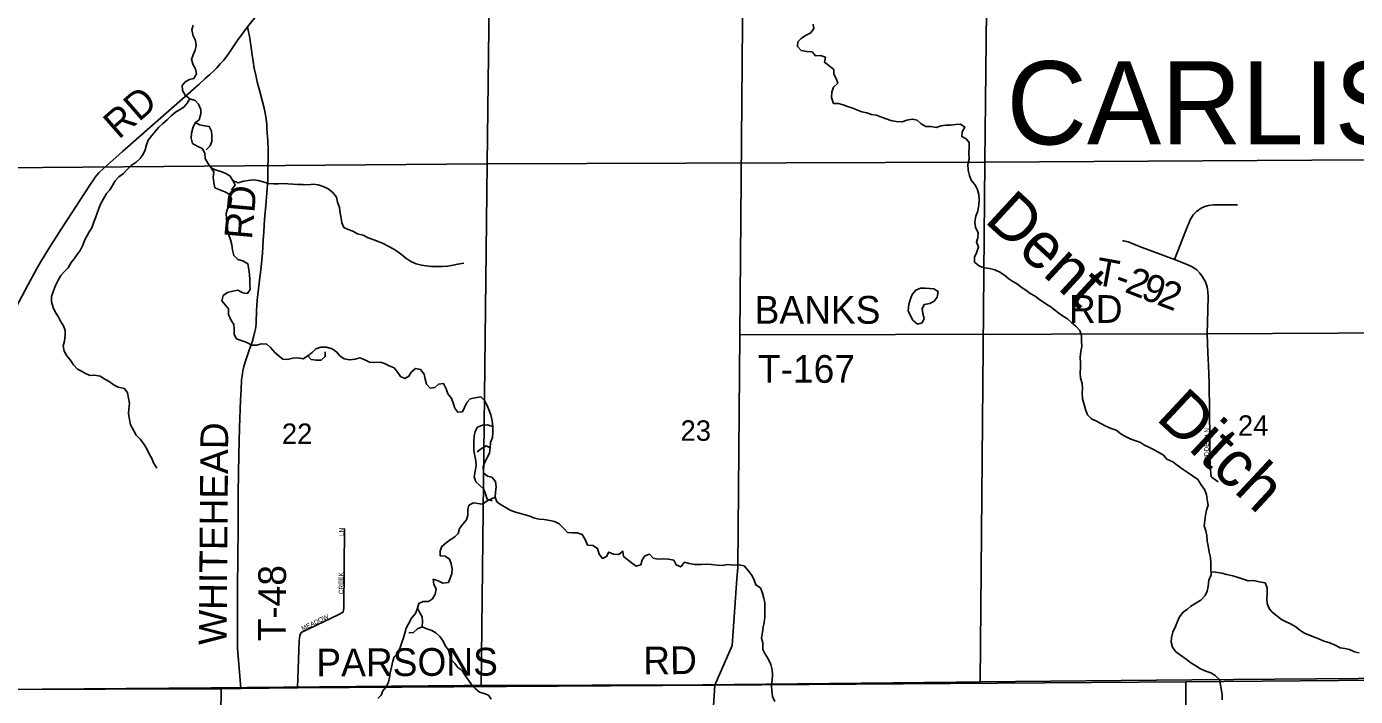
# Model space of a CAD drawing. Extents: x 1857828 to 2277390, y 930619 to 1324581.
# Drawn here: x 2065754 to 2080113, y 1193051 to 1200295 of the extents above; entities that cross this region are included whole.
import ezdxf

# ---------------------------------------------------------------- set-up
doc = ezdxf.new("R2010")
doc.units = 0
for name, color, linetype in [('GM_X_County_Road', 7, 'Continuous'), ('GM_X_County_Road_Text', 7, 'Continuous'), ('GM_X_Minor_Lake', 7, 'Continuous'), ('GM_X_Minor_River', 7, 'Continuous'), ('GM_X_Minor_River_Text', 7, 'Continuous'), ('GM_X_Section', 7, 'Continuous'), ('GM_X_Section_Text', 7, 'Continuous'), ('GM_X_State_Route', 7, 'Continuous'), ('GM_X_Township', 7, 'Continuous'), ('GM_X_Township_Road', 7, 'Continuous'), ('GM_X_Township_Road_Text', 7, 'Continuous'), ('GM_X_Township_Subdivision', 7, 'Continuous'), ('GM_X_Township_Subdivision_Text', 7, 'Continuous'), ('GM_X_Township_Text', 7, 'Continuous')]:
    doc.layers.add(name, color=color, linetype=linetype)

msp = doc.modelspace()

# ---------------------------------------------------------------- linework, layer by layer
at = {"layer": 'GM_X_County_Road'}
for points in [[(2065642, 1197261), (2065772, 1197505), (2065862, 1197672), (2065906, 1197746), (2065994, 1197895), (2066128, 1198105), (2066249, 1198292), (2066377, 1198488), (2066452, 1198601), (2066476, 1198637), (2066497, 1198667), (2066513, 1198687), (2066535, 1198712), (2066588, 1198764), (2066650, 1198819), (2066791, 1198944), (2067614, 1199670), (2067685, 1199733), (2067735, 1199776), (2067775, 1199814), (2067810, 1199848), (2067850, 1199895), (2067887, 1199931), (2067935, 1200000), (2068028, 1200141), (2068079, 1200211), (2068140, 1200292), (2068259, 1200439)], [(2073191, 1193174), (2078281, 1193208), (2084054, 1193261)], [(2067799, 1179486), (2067769, 1185012), (2067783, 1187706), (2067856, 1193135)], [(2067856, 1193135), (2068071, 1193137), (2068682, 1193144), (2073191, 1193174)]]:
    msp.add_lwpolyline(points, dxfattribs=at)
at = {"layer": 'GM_X_Minor_Lake'}
for points in [[(2075464, 1197467), (2075414, 1197465), (2075362, 1197444), (2075322, 1197398), (2075301, 1197340), (2075287, 1197291), (2075281, 1197221), (2075301, 1197175), (2075332, 1197121), (2075380, 1197077), (2075430, 1197091), (2075454, 1197137), (2075438, 1197194), (2075432, 1197244)], [(2075464, 1197467), (2075414, 1197465), (2075362, 1197444), (2075322, 1197398), (2075301, 1197340), (2075287, 1197291), (2075281, 1197221), (2075301, 1197175), (2075332, 1197121), (2075380, 1197077), (2075430, 1197091), (2075454, 1197137), (2075438, 1197194), (2075431, 1197246)], [(2075432, 1197244), (2075455, 1197290), (2075515, 1197300), (2075563, 1197327), (2075593, 1197369), (2075603, 1197430), (2075557, 1197459), (2075464, 1197467)], [(2075432, 1197244), (2075455, 1197290), (2075515, 1197300), (2075563, 1197327), (2075593, 1197369), (2075603, 1197430), (2075557, 1197459), (2075464, 1197467)]]:
    msp.add_lwpolyline(points, dxfattribs=at)
at = {"layer": 'GM_X_Minor_River'}
for points in [[(2067556, 1200310), (2067540, 1200260), (2067556, 1200194), (2067578, 1200144), (2067586, 1200090), (2067576, 1200040), (2067556, 1199990), (2067535, 1199940), (2067555, 1199881), (2067581, 1199837), (2067591, 1199783), (2067563, 1199733), (2067513, 1199723), (2067469, 1199697), (2067437, 1199657), (2067439, 1199603), (2067467, 1199553), (2067520, 1199515), (2067576, 1199495), (2067612, 1199455), (2067636, 1199400), (2067636, 1199350)], [(2074254, 1200323), (2074262, 1200273), (2074228, 1200228), (2074170, 1200200), (2074124, 1200167), (2074090, 1200129), (2074084, 1200079), (2074123, 1200035), (2074185, 1200027), (2074243, 1200021), (2074279, 1199979), (2074333, 1199984), (2074386, 1199964), (2074378, 1199910), (2074424, 1199876), (2074477, 1199832), (2074479, 1199782), (2074501, 1199734), (2074519, 1199683), (2074473, 1199639), (2074456, 1199585), (2074452, 1199528), (2074474, 1199464), (2074526, 1199464)], [(2067520, 1199515), (2067488, 1199466), (2067452, 1199424), (2067408, 1199394), (2067364, 1199368), (2067318, 1199330), (2067274, 1199286), (2067226, 1199248), (2067178, 1199203), (2067146, 1199163), (2067108, 1199117), (2067067, 1199067), (2067051, 1199017), (2067037, 1198963), (2067015, 1198916), (2066981, 1198868), (2066939, 1198830), (2066883, 1198792), (2066839, 1198746), (2066803, 1198708), (2066751, 1198669), (2066713, 1198627), (2066682, 1198577), (2066654, 1198529), (2066616, 1198489), (2066584, 1198433), (2066556, 1198381), (2066534, 1198328), (2066518, 1198278), (2066500, 1198226), (2066478, 1198174), (2066459, 1198118), (2066429, 1198074), (2066405, 1198029), (2066381, 1197983), (2066361, 1197931), (2066333, 1197875), (2066299, 1197829), (2066269, 1197783), (2066235, 1197745), (2066202, 1197688), (2066162, 1197642), (2066126, 1197604), (2066096, 1197552), (2066066, 1197494), (2066044, 1197436), (2066024, 1197375), (2066022, 1197317), (2066043, 1197257), (2066067, 1197203), (2066095, 1197161), (2066121, 1197111), (2066153, 1197059), (2066171, 1197009), (2066171, 1196957), (2066163, 1196894), (2066150, 1196842), (2066160, 1196786), (2066190, 1196736), (2066226, 1196690), (2066260, 1196636), (2066304, 1196592), (2066348, 1196568), (2066392, 1196542), (2066440, 1196522), (2066492, 1196524), (2066550, 1196514), (2066598, 1196482), (2066648, 1196458), (2066699, 1196416), (2066745, 1196394), (2066813, 1196382), (2066843, 1196336), (2066857, 1196276), (2066865, 1196218), (2066859, 1196162), (2066857, 1196108), (2066867, 1196047), (2066876, 1195987), (2066914, 1195925), (2066938, 1195877), (2066980, 1195833), (2067016, 1195787), (2067054, 1195729), (2067080, 1195675), (2067106, 1195625), (2067127, 1195577), (2067161, 1195519)], [(2074526, 1199464), (2074577, 1199449), (2074625, 1199431), (2074673, 1199417), (2074725, 1199395), (2074778, 1199375), (2074834, 1199362), (2074884, 1199346), (2074938, 1199336), (2074992, 1199316), (2075041, 1199299), (2075093, 1199279), (2075151, 1199267), (2075215, 1199265), (2075267, 1199284), (2075325, 1199294), (2075377, 1199282), (2075420, 1199244), (2075470, 1199214), (2075524, 1199213), (2075584, 1199205), (2075638, 1199221), (2075688, 1199230), (2075741, 1199230), (2075797, 1199236), (2075847, 1199241), (2075893, 1199207), (2075865, 1199156), (2075859, 1199106), (2075906, 1199082), (2075938, 1199042), (2075940, 1198988), (2075936, 1198926), (2075939, 1198861), (2075925, 1198807), (2075927, 1198743), (2075942, 1198683), (2075960, 1198635), (2076008, 1198575), (2076031, 1198528), (2076045, 1198480), (2076049, 1198422), (2076045, 1198368), (2076032, 1198300), (2076012, 1198245), (2076000, 1198185), (2076009, 1198123), (2076037, 1198067), (2076035, 1198012), (2076019, 1197962), (2076040, 1197912), (2076020, 1197848), (2075996, 1197801), (2075998, 1197747), (2076051, 1197705), (2076107, 1197687), (2076161, 1197678), (2076217, 1197666), (2076271, 1197640), (2076322, 1197606), (2076370, 1197568), (2076412, 1197540), (2076459, 1197512), (2076503, 1197478), (2076553, 1197445), (2076597, 1197407), (2076652, 1197381), (2076702, 1197341), (2076796, 1197279)], [(2067636, 1199350), (2067620, 1199288), (2067578, 1199258), (2067556, 1199212), (2067536, 1199144), (2067533, 1199090), (2067547, 1199031), (2067599, 1199003), (2067653, 1198975), (2067681, 1198927), (2067685, 1198867), (2067711, 1198817), (2067747, 1198769), (2067779, 1198719), (2067772, 1198667), (2067776, 1198609), (2067790, 1198553), (2067844, 1198529), (2067898, 1198507), (2067952, 1198479), (2067970, 1198427), (2067958, 1198370), (2067924, 1198324), (2067912, 1198272), (2067913, 1198216), (2067921, 1198154), (2067927, 1198096), (2067939, 1198042), (2067957, 1197990), (2067971, 1197935), (2067979, 1197879), (2067993, 1197821), (2068036, 1197775), (2068092, 1197763), (2068144, 1197731), (2068154, 1197669), (2068164, 1197615), (2068168, 1197559), (2068168, 1197503), (2068170, 1197453), (2068142, 1197410), (2068092, 1197416), (2068038, 1197444), (2067984, 1197434), (2067924, 1197420), (2067880, 1197386), (2067863, 1197328), (2067903, 1197284), (2067937, 1197242), (2067937, 1197182), (2067961, 1197123), (2067993, 1197073), (2067997, 1197023), (2067997, 1196967), (2068024, 1196917), (2068074, 1196899), (2068134, 1196877), (2068190, 1196851), (2068240, 1196849), (2068294, 1196863), (2068350, 1196859), (2068390, 1196825), (2068436, 1196771), (2068484, 1196731), (2068524, 1196699), (2068574, 1196695), (2068630, 1196711), (2068686, 1196712), (2068744, 1196702), (2068794, 1196734), (2068840, 1196770), (2068878, 1196810), (2068934, 1196828), (2068996, 1196828), (2069058, 1196812), (2069106, 1196776), (2069140, 1196734), (2069186, 1196702), (2069246, 1196690), (2069304, 1196700), (2069356, 1196714), (2069410, 1196692), (2069460, 1196666), (2069514, 1196663), (2069574, 1196667), (2069622, 1196651), (2069674, 1196627), (2069726, 1196605), (2069765, 1196553), (2069795, 1196511), (2069841, 1196489), (2069885, 1196513), (2069911, 1196557), (2069955, 1196597), (2070011, 1196587), (2070049, 1196535), (2070063, 1196481), (2070075, 1196427), (2070115, 1196385), (2070167, 1196391), (2070205, 1196429)], [(2067578, 1199258), (2067624, 1199234), (2067676, 1199222), (2067726, 1199216), (2067752, 1199164), (2067756, 1199114), (2067757, 1199052), (2067737, 1199004), (2067695, 1198963)], [(2067747, 1198769), (2067791, 1198745), (2067853, 1198729), (2067901, 1198711), (2067950, 1198681), (2067984, 1198629), (2068008, 1198579), (2067968, 1198529)], [(2067984, 1198629), (2068038, 1198607), (2068100, 1198625), (2068150, 1198631), (2068208, 1198637), (2068258, 1198629), (2068312, 1198616), (2068370, 1198598), (2068426, 1198594), (2068478, 1198594), (2068528, 1198598), (2068578, 1198596), (2068632, 1198592), (2068686, 1198588), (2068742, 1198586), (2068800, 1198584), (2068852, 1198592), (2068904, 1198584), (2068960, 1198566), (2069014, 1198542), (2069062, 1198500), (2069102, 1198452), (2069114, 1198396), (2069134, 1198338), (2069141, 1198276), (2069153, 1198222), (2069161, 1198172), (2069181, 1198124), (2069229, 1198100), (2069279, 1198082), (2069331, 1198054), (2069393, 1198038), (2069447, 1198012), (2069505, 1197990), (2069553, 1197972), (2069607, 1197950), (2069661, 1197922), (2069724, 1197888), (2069766, 1197858), (2069810, 1197826), (2069852, 1197790), (2069906, 1197754), (2069964, 1197730), (2070022, 1197714), (2070072, 1197708), (2070128, 1197700), (2070184, 1197700), (2070248, 1197700), (2070304, 1197704), (2070362, 1197714), (2070414, 1197726), (2070478, 1197738)], [(2076796, 1197279), (2076813, 1197271), (2076861, 1197231), (2076907, 1197197), (2076949, 1197168), (2077002, 1197134), (2077050, 1197090), (2077094, 1197056), (2077135, 1197010), (2077153, 1196956), (2077155, 1196897), (2077156, 1196837), (2077148, 1196781), (2077140, 1196721), (2077142, 1196658), (2077141, 1196604), (2077139, 1196552), (2077141, 1196492), (2077159, 1196434), (2077166, 1196383), (2077162, 1196333), (2077164, 1196269), (2077181, 1196209), (2077195, 1196155), (2077217, 1196096), (2077260, 1196054), (2077314, 1196029), (2077362, 1196003), (2077418, 1195973), (2077473, 1195947), (2077529, 1195929)], [(2068794, 1196734), (2068830, 1196696), (2068884, 1196688), (2068938, 1196688), (2068982, 1196726), (2068982, 1196778)], [(2070205, 1196429), (2070261, 1196435), (2070287, 1196379), (2070305, 1196323), (2070341, 1196279), (2070365, 1196227), (2070382, 1196167), (2070414, 1196124), (2070464, 1196129), (2070488, 1196175), (2070513, 1196229), (2070547, 1196269), (2070603, 1196281), (2070663, 1196293), (2070703, 1196253), (2070730, 1196199), (2070754, 1196143), (2070770, 1196095), (2070786, 1196033), (2070794, 1195971), (2070794, 1195907), (2070790, 1195852), (2070768, 1195796), (2070765, 1195738), (2070755, 1195686), (2070733, 1195640), (2070707, 1195586), (2070687, 1195533), (2070693, 1195471), (2070733, 1195435), (2070783, 1195421), (2070823, 1195375), (2070830, 1195315), (2070822, 1195259), (2070816, 1195205), (2070834, 1195157), (2070874, 1195127), (2070926, 1195097), (2070978, 1195065), (2071038, 1195045), (2071090, 1195031), (2071142, 1195015), (2071192, 1194999), (2071242, 1194979), (2071292, 1194969), (2071348, 1194965), (2071408, 1194955), (2071458, 1194943), (2071509, 1194919), (2071561, 1194869), (2071599, 1194825)], [(2070794, 1195971), (2070734, 1195989), (2070680, 1195983), (2070628, 1195964), (2070602, 1195916), (2070592, 1195866), (2070586, 1195808), (2070587, 1195758), (2070587, 1195706), (2070597, 1195652), (2070607, 1195600), (2070613, 1195545), (2070603, 1195489), (2070591, 1195427), (2070609, 1195373), (2070649, 1195337), (2070692, 1195297), (2070712, 1195241), (2070732, 1195185), (2070784, 1195165)], [(2077529, 1195929), (2077577, 1195891), (2077621, 1195866), (2077688, 1195834), (2077740, 1195814), (2077790, 1195796), (2077834, 1195768), (2077889, 1195742), (2077939, 1195717), (2077995, 1195685), (2078039, 1195659), (2078076, 1195617), (2078140, 1195587), (2078188, 1195553), (2078253, 1195505), (2078295, 1195477), (2078353, 1195436), (2078409, 1195398), (2078446, 1195340), (2078482, 1195290), (2078504, 1195236), (2078513, 1195177), (2078521, 1195121), (2078503, 1195065), (2078494, 1195010), (2078486, 1194952), (2078478, 1194896), (2078496, 1194842), (2078507, 1194792), (2078511, 1194729), (2078523, 1194679), (2078534, 1194611), (2078548, 1194555), (2078550, 1194493), (2078550, 1194434), (2078553, 1194366), (2078531, 1194308), (2078521, 1194239), (2078510, 1194189), (2078488, 1194143), (2078444, 1194094), (2078388, 1194060), (2078336, 1194029), (2078298, 1193995), (2078252, 1193963), (2078214, 1193912), (2078192, 1193862), (2078169, 1193806), (2078141, 1193745), (2078127, 1193689), (2078121, 1193637), (2078138, 1193584), (2078174, 1193534), (2078224, 1193497), (2078285, 1193455), (2078335, 1193413), (2078389, 1193383), (2078439, 1193349), (2078496, 1193325), (2078552, 1193305), (2078598, 1193278), (2078647, 1193230), (2078657, 1193173), (2078665, 1193117), (2078673, 1193065), (2078674, 1193015)], [(2070765, 1195738), (2070719, 1195762), (2070665, 1195730), (2070623, 1195696)], [(2070816, 1195205), (2070732, 1195167), (2070682, 1195132), (2070632, 1195138), (2070582, 1195146), (2070532, 1195118), (2070524, 1195068), (2070522, 1195012), (2070508, 1194960), (2070468, 1194914), (2070431, 1194868), (2070417, 1194815), (2070383, 1194777), (2070333, 1194745), (2070287, 1194711), (2070243, 1194671), (2070223, 1194625), (2070225, 1194571), (2070277, 1194569), (2070325, 1194537), (2070343, 1194486), (2070352, 1194430), (2070348, 1194378), (2070332, 1194330), (2070312, 1194284), (2070252, 1194276), (2070200, 1194302), (2070148, 1194318), (2070154, 1194262), (2070180, 1194214), (2070170, 1194157), (2070142, 1194105), (2070096, 1194077), (2070040, 1194077), (2069992, 1194057), (2069980, 1194007), (2069957, 1193947), (2069913, 1193896), (2069881, 1193838), (2069857, 1193790), (2069841, 1193736), (2069827, 1193686), (2069809, 1193636), (2069791, 1193580), (2069770, 1193525), (2069726, 1193479), (2069712, 1193431), (2069696, 1193367), (2069682, 1193307), (2069676, 1193255), (2069664, 1193204), (2069638, 1193156), (2069604, 1193112), (2069585, 1193066), (2069551, 1193028)], [(2071599, 1194825), (2071654, 1194819), (2071704, 1194820), (2071756, 1194802), (2071789, 1194750), (2071817, 1194688), (2071873, 1194684), (2071924, 1194652), (2071942, 1194588), (2071976, 1194544), (2072022, 1194564), (2072046, 1194613), (2072096, 1194591), (2072154, 1194587), (2072196, 1194623), (2072203, 1194565), (2072251, 1194529), (2072291, 1194495), (2072342, 1194461), (2072392, 1194474), (2072407, 1194530), (2072435, 1194572), (2072487, 1194589), (2072526, 1194547), (2072578, 1194537), (2072638, 1194539), (2072690, 1194534), (2072748, 1194524), (2072774, 1194474), (2072823, 1194452), (2072863, 1194502), (2072915, 1194489), (2072975, 1194479), (2073039, 1194477), (2073097, 1194480), (2073157, 1194478), (2073216, 1194470), (2073266, 1194467), (2073332, 1194477), (2073394, 1194471), (2073454, 1194473), (2073508, 1194464), (2073549, 1194418), (2073587, 1194368), (2073611, 1194320), (2073636, 1194257), (2073686, 1194224), (2073708, 1194167), (2073720, 1194115), (2073731, 1194065), (2073733, 1194013), (2073733, 1193959), (2073732, 1193908), (2073726, 1193850), (2073714, 1193800), (2073706, 1193748), (2073697, 1193681), (2073711, 1193631), (2073709, 1193559), (2073733, 1193515), (2073768, 1193457), (2073798, 1193397), (2073812, 1193338), (2073815, 1193286), (2073811, 1193226), (2073805, 1193166), (2073808, 1193113), (2073814, 1193051), (2073840, 1192997)], [(2078552, 1194398), (2078603, 1194396), (2078671, 1194385), (2078725, 1194371), (2078787, 1194357), (2078848, 1194337), (2078900, 1194318), (2078954, 1194302), (2079016, 1194304), (2079074, 1194292), (2079137, 1194279), (2079159, 1194225), (2079159, 1194160), (2079156, 1194106), (2079160, 1194056), (2079180, 1194004), (2079212, 1193964), (2079263, 1193924), (2079315, 1193884), (2079359, 1193860), (2079411, 1193836), (2079468, 1193804), (2079514, 1193769), (2079564, 1193735), (2079623, 1193711), (2079671, 1193691), (2079725, 1193669), (2079771, 1193649), (2079825, 1193636), (2079894, 1193604), (2079950, 1193578), (2080000, 1193568), (2080050, 1193559), (2080105, 1193535), (2080153, 1193521)], [(2069980, 1194007), (2070001, 1193961), (2070027, 1193913), (2070031, 1193861), (2070027, 1193804), (2069979, 1193782), (2069935, 1193742), (2069885, 1193738)], [(2070027, 1193804), (2070079, 1193784), (2070133, 1193764), (2070177, 1193738), (2070221, 1193698), (2070257, 1193650), (2070281, 1193596), (2070312, 1193554), (2070328, 1193502), (2070342, 1193450), (2070380, 1193408), (2070416, 1193364), (2070456, 1193334), (2070492, 1193278), (2070528, 1193228), (2070562, 1193182), (2070601, 1193138), (2070649, 1193096), (2070699, 1193084), (2070745, 1193064), (2070773, 1193020)]]:
    msp.add_lwpolyline(points, dxfattribs=at)
at = {"layer": 'GM_X_Section'}
for points in [[(2070800, 1204378), (2070732, 1198810), (2065489, 1198769), (2065519, 1204352)], [(2076169, 1204408), (2076110, 1198830), (2070732, 1198810), (2070800, 1204378)], [(2081508, 1204431), (2081407, 1198863), (2076110, 1198830), (2076169, 1204408)], [(2076110, 1198830), (2081407, 1198863), (2081331, 1193256), (2081039, 1193254), (2078344, 1193230), (2076060, 1193209)], [(2065489, 1198769), (2070732, 1198810), (2070668, 1193169), (2070481, 1193168), (2067747, 1193145), (2065462, 1193128)], [(2070732, 1198810), (2076110, 1198830), (2076060, 1193209), (2075798, 1193206), (2073058, 1193178), (2070668, 1193169)]]:
    msp.add_lwpolyline(points, close=True, dxfattribs=at)
at = {"layer": 'GM_X_State_Route'}
for points in [[(2073430, 1194323), (2073439, 1194445), (2073461, 1196961), (2073490, 1200324), (2073496, 1201023), (2073502, 1201809), (2073508, 1202501)], [(2073130, 1192220), (2073191, 1193174), (2073380, 1193602), (2073430, 1194323)]]:
    msp.add_lwpolyline(points, dxfattribs=at)
at = {"layer": 'GM_X_Township'}
for points in [[(2084054, 1193261), (2078281, 1193208), (2073191, 1193174), (2068682, 1193144), (2068071, 1193137), (2067856, 1193135), (2062744, 1193118), (2061609, 1193111), (2060043, 1193100), (2060075, 1195021), (2060127, 1199971), (2060131, 1200354), (2060140, 1201172), (2060204, 1207259), (2060294, 1215683)], [(2059891, 1179593), (2060011, 1189355), (2060012, 1189567), (2060043, 1193100), (2061609, 1193111), (2062744, 1193118), (2067856, 1193135), (2068071, 1193137), (2068682, 1193144), (2073191, 1193174), (2078281, 1193208), (2084054, 1193261), (2086418, 1193295), (2086580, 1193297), (2086580, 1193278), (2086536, 1189396), (2086427, 1179814)]]:
    msp.add_lwpolyline(points, dxfattribs=at)
at = {"layer": 'GM_X_Township_Road'}
for points in [[(2068071, 1193137), (2068033, 1193575), (2068035, 1194232), (2068040, 1194866), (2068041, 1195254), (2068047, 1195669), (2068055, 1195958), (2068066, 1196255), (2068073, 1196371), (2068078, 1196471), (2068086, 1196544), (2068092, 1196574), (2068101, 1196620), (2068117, 1196666), (2068160, 1196797), (2068191, 1196883), (2068206, 1196935), (2068222, 1196996), (2068231, 1197042), (2068235, 1197090), (2068240, 1197226), (2068241, 1197276), (2068245, 1197335), (2068267, 1197519), (2068290, 1197696), (2068305, 1197844), (2068309, 1197985), (2068317, 1198077), (2068326, 1198209), (2068340, 1198360), (2068360, 1198636), (2068361, 1198749), (2068366, 1198889), (2068365, 1198967), (2068360, 1199061), (2068351, 1199191), (2068349, 1199238), (2068342, 1199296), (2068324, 1199398), (2068274, 1199594), (2068247, 1199698), (2068232, 1199770), (2068214, 1199844), (2068201, 1199918), (2068188, 1200016), (2068165, 1200170), (2068140, 1200292)], [(2078159, 1197777), (2078280, 1198091), (2078326, 1198207), (2078359, 1198260), (2078396, 1198297), (2078446, 1198332), (2078486, 1198349), (2078527, 1198362), (2078580, 1198369), (2078840, 1198367)], [(2078512, 1196974), (2078518, 1197228), (2078521, 1197375), (2078519, 1197427), (2078512, 1197480), (2078494, 1197534), (2078462, 1197589), (2078431, 1197629), (2078398, 1197666), (2078350, 1197697), (2078297, 1197721), (2078159, 1197777), (2077780, 1197918), (2077695, 1197953), (2077658, 1197966), (2077623, 1197975), (2077598, 1197981)], [(2073461, 1196961), (2078512, 1196974), (2083449, 1196996)], [(2064100, 1193122), (2067856, 1193135)], [(2078281, 1185062), (2078281, 1193208)]]:
    msp.add_lwpolyline(points, dxfattribs=at)
at = {"layer": 'GM_X_Township_Subdivision'}
for points in [[(2078629, 1195372), (2078555, 1195427), (2078543, 1195541), (2078533, 1196436), (2078527, 1196633), (2078518, 1196765), (2078512, 1196974)], [(2068682, 1193144), (2068698, 1193654), (2068706, 1193710), (2068722, 1193742), (2069127, 1193936), (2069175, 1193961), (2069183, 1194009), (2069191, 1194866)]]:
    msp.add_lwpolyline(points, dxfattribs=at)

# ---------------------------------------------------------------- texts
at = {"layer": 'GM_X_County_Road_Text'}
for s, rotation, p in [('RD', 41.1388, (2066750, 1199068)), ('PARSONS', 0.3054, (2068886, 1193267)), ('RD', 0.4936, (2072419, 1193289))]:
    msp.add_text(s, height=300, rotation=rotation, dxfattribs=at).set_placement(p)
at = {"layer": 'GM_X_Minor_River_Text'}
for s, rotation, p in [('Dent', 317.4048, (2076093, 1198190)), ('Ditch', 317.0457, (2077947, 1196051))]:
    msp.add_text(s, height=500.3, rotation=rotation, dxfattribs=at).set_placement(p)
at = {"layer": 'GM_X_Section_Text'}
for s, p in [('22', (2068513, 1195782)), ('23', (2072821, 1195816)), ('24', (2078844, 1195870))]:
    msp.add_text(s, height=221, rotation=0, dxfattribs=at).set_placement(p)
at = {"layer": 'GM_X_Township_Road_Text'}
for s, rotation, p in [('RD', 84.8887, (2068189, 1197987)), ('T', 349.6281, (2077287, 1197507)), ('-', 339.8715, (2077495, 1197471)), ('2', 338.6016, (2077609, 1197429)), ('9', 338.5851, (2077781, 1197361)), ('2', 339.1544, (2077956, 1197293)), ('BANKS', 0, (2073621, 1197082)), ('RD', 0, (2077018, 1197091)), ('T-167', 0, (2073657, 1196443)), ('WHITEHEAD', 89.5412, (2067915, 1193607)), ('T-48', 89.6605, (2068554, 1193646))]:
    msp.add_text(s, height=300, rotation=rotation, dxfattribs=at).set_placement(p)
at = {"layer": 'GM_X_Township_Subdivision_Text'}
for s, rotation, p in [('HIDDEN LN', 90, (2078531, 1195582)), ('LN', 90, (2069181, 1194786)), ('CREEK', 90, (2069177, 1194157)), ('MEADOW', 25.7697, (2068738, 1193760))]:
    msp.add_text(s, height=50, rotation=rotation, dxfattribs=at).set_placement(p)
at = {"layer": 'GM_X_Township_Text'}
msp.add_text('CARLISLE', height=900, rotation=0, dxfattribs=at).set_placement((2076343, 1199021))

doc.saveas('drawing.dxf')
